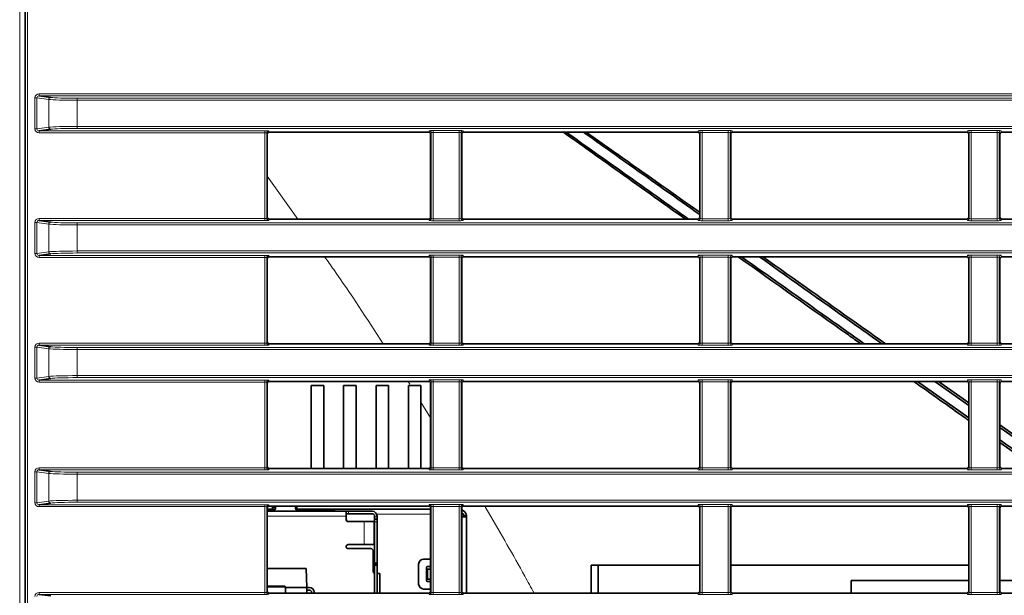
# Model space of a CAD drawing. Header units: millimetres. Extents: x 0 to 1118, y 0 to 864.
# Tile 304 of 339: x 945 to 970, y 505 to 519. Entities that reach past the tile are written whole.
import ezdxf

# ---------------------------------------------------------------- set-up
doc = ezdxf.new("R2010")
doc.units = ezdxf.units.MM

msp = doc.modelspace()

# ---------------------------------------------------------------- linework, layer by layer
at = {"color": 7, "linetype": 'Continuous', "lineweight": 18}
for p, q in [((945.4992, 450.5903), (945.4992, 520.9126)), ((945.6242, 520.9126), (945.6242, 450.5903)), ((945.6469, 450.613), (945.6469, 520.8898)), ((945.6969, 520.8898), (945.6969, 450.613)), ((945.9859, 517.4387), (945.9859, 517.4887)), ((945.9859, 517.4887), (1087.9096, 517.4887)), ((945.9298, 517.3899), (945.8822, 517.3899)), ((945.8822, 516.6129), (945.8822, 517.3899)), ((946.2294, 517.3497), (945.9298, 517.3899)), ((945.9298, 517.3899), (945.9298, 516.6129)), ((1087.9096, 517.4387), (945.9859, 517.4387)), ((946.2294, 516.6532), (946.2294, 517.3497)), ((946.9427, 517.3286), (946.9427, 517.3785)), ((946.9427, 517.3785), (1086.9529, 517.3785)), ((946.9427, 517.3286), (946.9427, 516.6743)), ((1086.9529, 517.3286), (946.9427, 517.3286)), ((945.9298, 516.6129), (945.8822, 516.6129)), ((945.9298, 516.6129), (946.2294, 516.6532)), ((945.9859, 516.5641), (951.6487, 516.5641)), ((945.9859, 516.5641), (945.9859, 516.5142)), ((951.6487, 516.5142), (945.9859, 516.5142)), ((946.9427, 516.6743), (1086.9529, 516.6743)), ((946.9427, 516.6243), (946.9427, 516.6743)), ((1086.9529, 516.6243), (946.9427, 516.6243)), ((951.6487, 516.5641), (951.6487, 516.5142)), ((951.6487, 514.3637), (951.6487, 516.5142)), ((951.6986, 516.5099), (951.6986, 514.368)), ((951.7109, 516.4793), (951.6986, 516.5099)), ((951.7486, 516.5598), (951.7608, 516.5293)), ((955.758, 516.5293), (955.7719, 516.5642)), ((955.8219, 516.5142), (955.8079, 516.4793)), ((955.8219, 514.3636), (955.8219, 516.5142)), ((955.8719, 516.5685), (956.5237, 516.5685)), ((955.8719, 516.5185), (955.8719, 516.5685)), ((956.5237, 516.5185), (955.8719, 516.5185)), ((955.8719, 516.5185), (955.8719, 514.3593)), ((956.5237, 516.5185), (956.5237, 516.5685)), ((956.5237, 514.3593), (956.5237, 516.5185)), ((956.5736, 516.5142), (956.5736, 514.3636)), ((956.5876, 516.4793), (956.5736, 516.5142)), ((956.6236, 516.5642), (956.6376, 516.5293)), ((962.508, 516.5293), (962.5219, 516.5642)), ((962.5719, 516.5142), (962.5579, 516.4793)), ((962.5719, 514.3636), (962.5719, 516.5142)), ((962.6219, 516.5685), (963.2737, 516.5685)), ((962.6219, 516.5185), (962.6219, 516.5685)), ((963.2737, 516.5185), (962.6219, 516.5185)), ((962.6219, 516.5185), (962.6219, 514.3593)), ((963.2737, 516.5185), (963.2737, 516.5685)), ((963.2737, 514.3593), (963.2737, 516.5185)), ((963.3236, 516.5142), (963.3236, 514.3636)), ((963.3376, 516.4793), (963.3236, 516.5142)), ((963.3736, 516.5642), (963.3876, 516.5293)), ((969.258, 516.5293), (969.2719, 516.5642)), ((969.3219, 516.5142), (969.3079, 516.4793)), ((969.3219, 514.3636), (969.3219, 516.5142)), ((969.3719, 516.5685), (970.0237, 516.5685)), ((969.3719, 516.5185), (969.3719, 516.5685)), ((970.0237, 516.5185), (969.3719, 516.5185)), ((969.3719, 516.5185), (969.3719, 514.3593)), ((970.0237, 516.5185), (970.0237, 516.5685)), ((970.0237, 514.3593), (970.0237, 516.5185)), ((970.0736, 516.5142), (970.0736, 514.3636)), ((970.0876, 516.4793), (970.0736, 516.5142)), ((970.1236, 516.5642), (970.1376, 516.5293)), ((952.4784, 514.3486), (951.7109, 515.4281)), ((945.9298, 514.2649), (945.8822, 514.2649)), ((945.8822, 513.4879), (945.8822, 514.2649)), ((946.2294, 514.2247), (945.9298, 514.2649)), ((945.9298, 514.2649), (945.9298, 513.4879)), ((945.9859, 514.3137), (945.9859, 514.3637)), ((945.9859, 514.3637), (951.6487, 514.3637)), ((951.6487, 514.3137), (945.9859, 514.3137)), ((951.6487, 514.3137), (951.6487, 514.3637)), ((951.6986, 514.368), (951.7109, 514.3986)), ((951.7608, 514.3486), (951.7486, 514.318)), ((955.7719, 514.3137), (955.758, 514.3486)), ((955.8079, 514.3986), (955.8219, 514.3636)), ((955.8719, 514.3094), (955.8719, 514.3593)), ((955.8719, 514.3593), (956.5237, 514.3593)), ((956.5237, 514.3094), (955.8719, 514.3094)), ((956.5237, 514.3094), (956.5237, 514.3593)), ((956.5736, 514.3636), (956.5876, 514.3986)), ((956.6376, 514.3486), (956.6236, 514.3137)), ((962.5219, 514.3137), (962.508, 514.3486)), ((962.5579, 514.3986), (962.5719, 514.3636)), ((962.6219, 514.3094), (962.6219, 514.3593)), ((962.6219, 514.3593), (963.2737, 514.3593)), ((963.2737, 514.3094), (962.6219, 514.3094)), ((963.2737, 514.3094), (963.2737, 514.3593)), ((963.3236, 514.3636), (963.3376, 514.3986)), ((963.3876, 514.3486), (963.3736, 514.3137)), ((969.2719, 514.3137), (969.258, 514.3486)), ((969.3079, 514.3986), (969.3219, 514.3636)), ((969.3719, 514.3094), (969.3719, 514.3593)), ((969.3719, 514.3593), (970.0237, 514.3593)), ((970.0237, 514.3094), (969.3719, 514.3094)), ((970.0237, 514.3094), (970.0237, 514.3593)), ((970.0736, 514.3636), (970.0876, 514.3986)), ((970.1376, 514.3486), (970.1236, 514.3137)), ((946.2294, 513.5282), (946.2294, 514.2247)), ((946.9427, 514.2036), (946.9427, 514.2535)), ((946.9427, 514.2535), (1086.9529, 514.2535)), ((1086.9529, 514.2036), (946.9427, 514.2036)), ((946.9427, 514.2036), (946.9427, 513.5493)), ((945.9298, 513.4879), (946.2294, 513.5282)), ((946.9427, 513.4993), (946.9427, 513.5493)), ((946.9427, 513.5493), (1086.9529, 513.5493)), ((945.9298, 513.4879), (945.8822, 513.4879)), ((945.9859, 513.4391), (951.6487, 513.4391)), ((945.9859, 513.4391), (945.9859, 513.3892)), ((951.6487, 513.3892), (945.9859, 513.3892)), ((1086.9529, 513.4993), (946.9427, 513.4993)), ((951.6487, 513.4391), (951.6487, 513.3892)), ((951.6487, 511.2387), (951.6487, 513.3892)), ((951.6986, 513.3849), (951.6986, 511.243)), ((951.7109, 513.3543), (951.6986, 513.3849)), ((951.7486, 513.4348), (951.7608, 513.4043)), ((955.758, 513.4043), (955.7719, 513.4392)), ((955.8219, 513.3892), (955.8079, 513.3543)), ((955.8219, 511.2386), (955.8219, 513.3892)), ((955.8719, 513.4435), (956.5237, 513.4435)), ((955.8719, 513.4435), (955.8719, 513.3935)), ((956.5237, 513.3935), (955.8719, 513.3935)), ((955.8719, 513.3935), (955.8719, 511.2343)), ((956.5237, 513.4435), (956.5237, 513.3935)), ((956.5237, 511.2343), (956.5237, 513.3935)), ((956.5736, 513.3892), (956.5736, 511.2386)), ((956.5876, 513.3543), (956.5736, 513.3892)), ((956.6236, 513.4392), (956.6376, 513.4043)), ((962.508, 513.4043), (962.5219, 513.4392)), ((962.5719, 513.3892), (962.5579, 513.3543)), ((962.5719, 511.2386), (962.5719, 513.3892)), ((962.6219, 513.4435), (963.2737, 513.4435)), ((962.6219, 513.4435), (962.6219, 513.3935)), ((963.2737, 513.3935), (962.6219, 513.3935)), ((962.6219, 513.3935), (962.6219, 511.2343)), ((963.2737, 513.4435), (963.2737, 513.3935)), ((963.2737, 511.2343), (963.2737, 513.3935)), ((963.3236, 513.3892), (963.3236, 511.2386)), ((963.3376, 513.3543), (963.3236, 513.3892)), ((963.3736, 513.4392), (963.3876, 513.4043)), ((969.258, 513.4043), (969.2719, 513.4392)), ((969.3219, 513.3892), (969.3079, 513.3543)), ((969.3219, 511.2386), (969.3219, 513.3892)), ((969.3719, 513.4435), (970.0237, 513.4435)), ((969.3719, 513.4435), (969.3719, 513.3935)), ((970.0237, 513.3935), (969.3719, 513.3935)), ((969.3719, 513.3935), (969.3719, 511.2343)), ((970.0237, 513.4435), (970.0237, 513.3935)), ((970.0237, 511.2343), (970.0237, 513.3935)), ((970.0736, 513.3892), (970.0736, 511.2386)), ((970.0876, 513.3543), (970.0736, 513.3892)), ((970.1236, 513.4392), (970.1376, 513.4043)), ((945.9298, 511.1399), (945.8822, 511.1399)), ((945.8822, 510.3629), (945.8822, 511.1399)), ((946.2294, 511.0997), (945.9298, 511.1399)), ((945.9298, 511.1399), (945.9298, 510.3629)), ((945.9859, 511.1887), (945.9859, 511.2387)), ((945.9859, 511.2387), (951.6487, 511.2387)), ((951.6487, 511.1887), (945.9859, 511.1887)), ((946.2294, 510.4032), (946.2294, 511.0997)), ((946.9427, 511.0786), (946.9427, 511.1285)), ((946.9427, 511.1285), (1086.9529, 511.1285)), ((946.9427, 511.0786), (946.9427, 510.4243)), ((1086.9529, 511.0786), (946.9427, 511.0786)), ((951.6487, 511.1887), (951.6487, 511.2387)), ((951.6986, 511.243), (951.7109, 511.2736)), ((951.7608, 511.2236), (951.7486, 511.193)), ((955.7719, 511.1887), (955.758, 511.2236)), ((955.8079, 511.2736), (955.8219, 511.2386)), ((955.8719, 511.2343), (955.8719, 511.1844)), ((955.8719, 511.2343), (956.5237, 511.2343)), ((956.5237, 511.1844), (955.8719, 511.1844)), ((956.5237, 511.2343), (956.5237, 511.1844)), ((956.5736, 511.2386), (956.5876, 511.2736)), ((956.6376, 511.2236), (956.6236, 511.1887)), ((962.5219, 511.1887), (962.508, 511.2236)), ((962.5579, 511.2736), (962.5719, 511.2386)), ((962.6219, 511.2343), (963.2737, 511.2343)), ((962.6219, 511.2343), (962.6219, 511.1844)), ((963.2737, 511.1844), (962.6219, 511.1844)), ((963.2737, 511.2343), (963.2737, 511.1844)), ((963.3236, 511.2386), (963.3376, 511.2736)), ((963.3876, 511.2236), (963.3736, 511.1887)), ((969.2719, 511.1887), (969.258, 511.2236)), ((969.3079, 511.2736), (969.3219, 511.2386)), ((969.3719, 511.2343), (969.3719, 511.1844)), ((969.3719, 511.2343), (970.0237, 511.2343)), ((970.0237, 511.1844), (969.3719, 511.1844)), ((970.0237, 511.2343), (970.0237, 511.1844)), ((970.0736, 511.2386), (970.0876, 511.2736)), ((970.1376, 511.2236), (970.1236, 511.1887)), ((945.9298, 510.3629), (945.8822, 510.3629)), ((945.9298, 510.3629), (946.2294, 510.4032)), ((945.9859, 510.3141), (951.6487, 510.3141)), ((945.9859, 510.3141), (945.9859, 510.2642)), ((946.9427, 510.3743), (946.9427, 510.4243)), ((946.9427, 510.4243), (1086.9529, 510.4243)), ((1086.9529, 510.3743), (946.9427, 510.3743)), ((951.6487, 510.3141), (951.6487, 510.2642)), ((951.7486, 510.3098), (951.7608, 510.2793)), ((955.758, 510.2793), (955.7719, 510.3142)), ((955.8719, 510.3185), (956.5237, 510.3185)), ((955.8719, 510.2685), (955.8719, 510.3185)), ((956.5237, 510.2685), (956.5237, 510.3185)), ((956.6236, 510.3142), (956.6376, 510.2793)), ((962.508, 510.2793), (962.5219, 510.3142)), ((962.6219, 510.3185), (963.2737, 510.3185)), ((962.6219, 510.2685), (962.6219, 510.3185)), ((963.2737, 510.2685), (963.2737, 510.3185)), ((963.3736, 510.3142), (963.3876, 510.2793)), ((969.258, 510.2793), (969.2719, 510.3142)), ((969.3719, 510.3185), (970.0237, 510.3185)), ((969.3719, 510.2685), (969.3719, 510.3185)), ((970.0237, 510.2685), (970.0237, 510.3185)), ((970.1236, 510.3142), (970.1376, 510.2793)), ((951.6487, 510.2642), (945.9859, 510.2642)), ((951.6487, 508.1137), (951.6487, 510.2642)), ((951.6986, 510.2599), (951.6986, 508.118)), ((951.7109, 510.2293), (951.6986, 510.2599)), ((955.2844, 510.2092), (955.2408, 510.2793)), ((955.8219, 510.2642), (955.8079, 510.2293)), ((955.8219, 508.1136), (955.8219, 510.2642)), ((956.5237, 510.2685), (955.8719, 510.2685)), ((955.8719, 510.2685), (955.8719, 508.1093)), ((956.5237, 508.1093), (956.5237, 510.2685)), ((956.5736, 510.2642), (956.5736, 508.1136)), ((956.5876, 510.2293), (956.5736, 510.2642)), ((962.5719, 510.2642), (962.5579, 510.2293)), ((962.5719, 508.1136), (962.5719, 510.2642)), ((963.2737, 510.2685), (962.6219, 510.2685)), ((962.6219, 510.2685), (962.6219, 508.1093)), ((963.2737, 508.1093), (963.2737, 510.2685)), ((963.3236, 510.2642), (963.3236, 508.1136)), ((963.3376, 510.2293), (963.3236, 510.2642)), ((969.3219, 510.2642), (969.3079, 510.2293)), ((969.3219, 508.1136), (969.3219, 510.2642)), ((970.0237, 510.2685), (969.3719, 510.2685)), ((969.3719, 510.2685), (969.3719, 508.1093)), ((970.0237, 508.1093), (970.0237, 510.2685)), ((970.0736, 510.2642), (970.0736, 508.1136)), ((970.0876, 510.2293), (970.0736, 510.2642)), ((955.8079, 509.3671), (955.5628, 509.7614)), ((945.9859, 508.0637), (945.9859, 508.1137)), ((945.9859, 508.1137), (951.6487, 508.1137)), ((951.6487, 508.0637), (951.6487, 508.1137)), ((951.6986, 508.118), (951.7109, 508.1486)), ((951.7608, 508.0986), (951.7486, 508.068)), ((955.7719, 508.0637), (955.758, 508.0986)), ((955.8079, 508.1486), (955.8219, 508.1136)), ((955.8719, 508.0594), (955.8719, 508.1093)), ((955.8719, 508.1093), (956.5237, 508.1093)), ((956.5237, 508.0594), (956.5237, 508.1093)), ((956.5736, 508.1136), (956.5876, 508.1486)), ((956.6376, 508.0986), (956.6236, 508.0637)), ((962.5219, 508.0637), (962.508, 508.0986)), ((962.5579, 508.1486), (962.5719, 508.1136)), ((962.6219, 508.0594), (962.6219, 508.1093)), ((962.6219, 508.1093), (963.2737, 508.1093)), ((963.2737, 508.0594), (963.2737, 508.1093)), ((963.3236, 508.1136), (963.3376, 508.1486)), ((963.3876, 508.0986), (963.3736, 508.0637)), ((969.2719, 508.0637), (969.258, 508.0986)), ((969.3079, 508.1486), (969.3219, 508.1136)), ((969.3719, 508.0594), (969.3719, 508.1093)), ((969.3719, 508.1093), (970.0237, 508.1093)), ((970.0237, 508.0594), (970.0237, 508.1093)), ((970.0736, 508.1136), (970.0876, 508.1486)), ((970.1376, 508.0986), (970.1236, 508.0637)), ((945.9298, 508.0149), (945.8822, 508.0149)), ((945.8822, 507.2379), (945.8822, 508.0149)), ((946.2294, 507.9747), (945.9298, 508.0149)), ((945.9298, 508.0149), (945.9298, 507.2379)), ((951.6487, 508.0637), (945.9859, 508.0637)), ((946.2294, 507.2782), (946.2294, 507.9747)), ((946.9427, 507.9536), (946.9427, 508.0035)), ((946.9427, 508.0035), (1086.9529, 508.0035)), ((1086.9529, 507.9536), (946.9427, 507.9536)), ((946.9427, 507.9536), (946.9427, 507.2993)), ((956.5237, 508.0594), (955.8719, 508.0594)), ((963.2737, 508.0594), (962.6219, 508.0594)), ((970.0237, 508.0594), (969.3719, 508.0594)), ((945.9298, 507.2379), (945.8822, 507.2379)), ((945.9298, 507.2379), (946.2294, 507.2782)), ((945.9859, 507.1891), (951.6487, 507.1891)), ((945.9859, 507.1891), (945.9859, 507.1392)), ((951.6487, 507.1392), (945.9859, 507.1392)), ((946.9427, 507.2493), (946.9427, 507.2993)), ((946.9427, 507.2993), (1086.9529, 507.2993)), ((1086.9529, 507.2493), (946.9427, 507.2493)), ((951.6487, 507.1891), (951.6487, 507.1392)), ((951.6487, 504.9887), (951.6487, 507.1392)), ((951.6986, 507.1349), (951.6986, 504.993)), ((951.7109, 507.1043), (951.6986, 507.1349)), ((951.7486, 507.1848), (951.7608, 507.1543)), ((955.758, 507.1543), (955.7719, 507.1892)), ((955.8219, 507.1392), (955.8079, 507.1043)), ((955.8219, 504.9886), (955.8219, 507.1392)), ((955.8719, 507.1935), (956.5237, 507.1935)), ((955.8719, 507.1435), (955.8719, 507.1935)), ((956.5237, 507.1435), (955.8719, 507.1435)), ((955.8719, 507.1435), (955.8719, 504.9843)), ((956.5237, 507.1435), (956.5237, 507.1935)), ((956.5237, 504.9843), (956.5237, 507.1435)), ((956.5736, 507.1392), (956.5736, 504.9886)), ((956.5876, 507.1043), (956.5736, 507.1392)), ((956.6236, 507.1892), (956.6376, 507.1543)), ((962.508, 507.1543), (962.5219, 507.1892)), ((962.5719, 507.1392), (962.5579, 507.1043)), ((962.5719, 504.9886), (962.5719, 507.1392)), ((962.6219, 507.1935), (963.2737, 507.1935)), ((962.6219, 507.1435), (962.6219, 507.1935)), ((963.2737, 507.1435), (962.6219, 507.1435)), ((962.6219, 507.1435), (962.6219, 504.9843)), ((963.2737, 507.1435), (963.2737, 507.1935)), ((963.2737, 504.9843), (963.2737, 507.1435)), ((963.3236, 507.1392), (963.3236, 504.9886)), ((963.3376, 507.1043), (963.3236, 507.1392)), ((963.3736, 507.1892), (963.3876, 507.1543)), ((969.258, 507.1543), (969.2719, 507.1892)), ((969.3219, 507.1392), (969.3079, 507.1043)), ((969.3219, 504.9886), (969.3219, 507.1392)), ((969.3719, 507.1935), (970.0237, 507.1935)), ((969.3719, 507.1435), (969.3719, 507.1935)), ((970.0237, 507.1435), (969.3719, 507.1435)), ((969.3719, 507.1435), (969.3719, 504.9843)), ((970.0237, 507.1435), (970.0237, 507.1935)), ((970.0237, 504.9843), (970.0237, 507.1435)), ((970.0736, 507.1392), (970.0736, 504.9886)), ((970.0876, 507.1043), (970.0736, 507.1392)), ((970.1236, 507.1892), (970.1376, 507.1543)), ((951.7109, 506.8989), (953.689, 506.8989)), ((953.689, 506.9489), (954.3765, 506.9489)), ((953.7515, 507.0239), (953.7515, 506.9614)), ((954.464, 506.8864), (954.4015, 506.8864)), ((954.4536, 506.9489), (955.8079, 506.9489)), ((956.7049, 506.9189), (956.641, 506.9189)), ((954.139, 506.1864), (954.139, 506.7639)), ((954.4015, 506.7614), (954.464, 506.7614)), ((954.4015, 505.7339), (954.464, 505.7339)), ((954.464, 505.6639), (954.4015, 505.6639)), ((945.9859, 504.9387), (945.9859, 504.9887)), ((945.9859, 504.9887), (951.6487, 504.9887)), ((951.6487, 504.9387), (945.9859, 504.9387)), ((951.6487, 504.9387), (951.6487, 504.9887)), ((951.6986, 504.993), (951.7109, 505.0236)), ((951.7608, 504.9736), (951.7486, 504.943)), ((955.7719, 504.9387), (955.758, 504.9736)), ((955.8079, 505.0236), (955.8219, 504.9886)), ((955.8719, 504.9344), (955.8719, 504.9843)), ((955.8719, 504.9843), (956.5237, 504.9843)), ((956.5237, 504.9344), (955.8719, 504.9344)), ((956.5237, 504.9344), (956.5237, 504.9843)), ((956.5736, 504.9886), (956.5876, 505.0236)), ((956.6376, 504.9736), (956.6236, 504.9387)), ((962.5219, 504.9387), (962.508, 504.9736)), ((962.5579, 505.0236), (962.5719, 504.9886)), ((962.6219, 504.9344), (962.6219, 504.9843)), ((962.6219, 504.9843), (963.2737, 504.9843)), ((963.2737, 504.9344), (962.6219, 504.9344)), ((963.2737, 504.9344), (963.2737, 504.9843)), ((963.3236, 504.9886), (963.3376, 505.0236)), ((963.3876, 504.9736), (963.3736, 504.9387)), ((969.2719, 504.9387), (969.258, 504.9736)), ((969.3079, 505.0236), (969.3219, 504.9886)), ((969.3719, 504.9344), (969.3719, 504.9843)), ((969.3719, 504.9843), (970.0237, 504.9843)), ((970.0237, 504.9344), (969.3719, 504.9344)), ((970.0237, 504.9344), (970.0237, 504.9843)), ((970.0736, 504.9886), (970.0876, 505.0236)), ((970.1376, 504.9736), (970.1236, 504.9387))]:
    msp.add_line(p, q, dxfattribs=at)
at = {"color": 7, "linetype": 'Continuous', "lineweight": 35}
for p, q in [((945.9859, 517.4387), (946.277, 517.3996)), ((946.277, 516.6032), (945.9859, 516.5641)), ((955.758, 516.5293), (951.7608, 516.5293)), ((962.508, 516.5293), (956.6376, 516.5293)), ((969.258, 516.5293), (963.3876, 516.5293)), ((976.008, 516.5293), (970.1376, 516.5293)), ((951.7109, 516.4793), (951.7109, 514.3986)), ((955.8079, 514.3986), (955.8079, 516.4793)), ((956.5876, 516.4793), (956.5876, 514.3986)), ((962.5579, 514.3986), (962.5579, 516.4793)), ((963.3376, 516.4793), (963.3376, 514.3986)), ((969.3079, 514.3986), (969.3079, 516.4793)), ((970.0876, 516.4793), (970.0876, 514.3986)), ((945.9859, 514.3137), (946.277, 514.2746)), ((955.758, 514.3486), (951.7608, 514.3486)), ((962.508, 514.3486), (956.6376, 514.3486)), ((969.258, 514.3486), (963.3876, 514.3486)), ((976.008, 514.3486), (970.1376, 514.3486)), ((946.277, 513.4782), (945.9859, 513.4391)), ((951.7109, 513.3543), (951.7109, 511.2736)), ((955.758, 513.4043), (951.7608, 513.4043)), ((955.8079, 511.2736), (955.8079, 513.3543)), ((956.5876, 513.3543), (956.5876, 511.2736)), ((962.508, 513.4043), (956.6376, 513.4043)), ((962.5579, 511.2736), (962.5579, 513.3543)), ((963.3376, 513.3543), (963.3376, 511.2736)), ((969.258, 513.4043), (963.3876, 513.4043)), ((969.3079, 511.2736), (969.3079, 513.3543)), ((970.0876, 513.3543), (970.0876, 511.2736)), ((976.008, 513.4043), (970.1376, 513.4043)), ((945.9859, 511.1887), (946.277, 511.1496)), ((955.758, 511.2236), (951.7608, 511.2236)), ((962.508, 511.2236), (956.6376, 511.2236)), ((969.258, 511.2236), (963.3876, 511.2236)), ((976.008, 511.2236), (970.1376, 511.2236)), ((946.277, 510.3532), (945.9859, 510.3141)), ((951.7109, 510.2293), (951.7109, 508.1486)), ((955.758, 510.2793), (951.7608, 510.2793)), ((953.1253, 510.1739), (952.8128, 510.1739)), ((952.8128, 508.0986), (952.8128, 510.1739)), ((953.1253, 508.0986), (953.1253, 510.1739)), ((953.9378, 510.1739), (953.6253, 510.1739)), ((953.6253, 508.0986), (953.6253, 510.1739)), ((953.9378, 508.0986), (953.9378, 510.1739)), ((954.7503, 510.1739), (954.4378, 510.1739)), ((954.4378, 508.0986), (954.4378, 510.1739)), ((954.7503, 508.0986), (954.7503, 510.1739)), ((955.5628, 510.1739), (955.2503, 510.1739)), ((955.2503, 508.0986), (955.2503, 510.1739)), ((955.5628, 508.0986), (955.5628, 510.1739)), ((955.8079, 508.1486), (955.8079, 510.2293)), ((956.5876, 510.2293), (956.5876, 508.1486)), ((962.508, 510.2793), (956.6376, 510.2793)), ((962.5579, 508.1486), (962.5579, 510.2293)), ((963.3376, 510.2293), (963.3376, 508.1486)), ((969.258, 510.2793), (963.3876, 510.2793)), ((969.3079, 509.3669), (968.02, 510.2793)), ((968.4591, 510.2793), (969.3079, 509.6772)), ((968.5511, 510.2793), (969.3079, 509.7431)), ((969.3079, 508.1486), (969.3079, 510.2293)), ((970.0876, 510.2293), (970.0876, 508.1486)), ((976.008, 510.2793), (970.1376, 510.2793)), ((970.0876, 509.1904), (971.6276, 508.0986)), ((970.0876, 509.1241), (971.5337, 508.0986)), ((970.0876, 508.7486), (971.0047, 508.0986)), ((955.758, 508.0986), (951.7608, 508.0986)), ((962.508, 508.0986), (956.6376, 508.0986)), ((969.258, 508.0986), (963.3876, 508.0986)), ((976.008, 508.0986), (970.1376, 508.0986)), ((945.9859, 508.0637), (946.277, 508.0246)), ((946.277, 507.2282), (945.9859, 507.1891)), ((951.7109, 507.1043), (951.7109, 505.0236)), ((955.758, 507.1543), (951.7608, 507.1543)), ((951.8415, 507.0739), (951.8415, 507.1543)), ((951.9203, 507.1239), (951.8415, 507.1239)), ((951.9203, 507.1543), (951.9203, 507.1014)), ((952.4203, 507.1014), (952.4203, 507.1543)), ((952.4515, 507.1239), (952.4203, 507.1239)), ((952.4515, 507.0739), (952.4515, 507.1543)), ((955.8079, 505.0236), (955.8079, 507.1043)), ((956.5876, 507.1043), (956.5876, 505.0236)), ((962.508, 507.1543), (956.6376, 507.1543)), ((962.5579, 505.0236), (962.5579, 507.1043)), ((963.3376, 507.1043), (963.3376, 505.0236)), ((969.258, 507.1543), (963.3876, 507.1543)), ((969.3079, 505.0236), (969.3079, 507.1043)), ((970.0876, 507.1043), (970.0876, 505.0236)), ((976.008, 507.1543), (970.1376, 507.1543)), ((951.7109, 507.0739), (951.8415, 507.0739)), ((951.7109, 507.0239), (953.689, 507.0239)), ((951.8578, 507.0389), (951.7328, 507.0389)), ((951.8415, 507.0739), (951.9139, 507.0739)), ((952.4267, 507.0739), (952.4515, 507.0739)), ((952.4515, 507.0739), (955.8079, 507.0739)), ((953.3828, 507.0389), (952.4828, 507.0389)), ((953.689, 506.8989), (953.689, 507.0239)), ((953.689, 507.0239), (953.7515, 507.0239)), ((953.7515, 506.9614), (953.689, 506.9614)), ((953.689, 506.8139), (953.689, 506.8989)), ((953.7515, 507.0239), (954.339, 507.0239)), ((954.339, 506.9614), (953.7515, 506.9614)), ((954.4015, 506.8989), (954.4015, 506.8864)), ((954.4015, 506.8239), (954.4015, 506.8864)), ((954.464, 506.8989), (954.464, 506.8864)), ((954.464, 506.8864), (954.464, 506.8239)), ((956.7078, 506.8864), (956.5876, 506.8864)), ((956.7078, 504.9736), (956.7078, 506.8864)), ((954.139, 506.7639), (953.739, 506.7639)), ((954.389, 506.7639), (954.139, 506.7639)), ((954.389, 506.7639), (954.389, 506.7649)), ((954.389, 506.1864), (954.389, 506.7639)), ((954.4015, 506.8239), (954.464, 506.8239)), ((954.4015, 506.8239), (954.4015, 506.7614)), ((954.4015, 506.7614), (954.4015, 505.7339)), ((954.464, 506.7614), (954.464, 506.8239)), ((954.464, 506.7614), (954.464, 505.7339)), ((953.739, 506.1864), (954.139, 506.1864)), ((954.139, 506.1864), (954.389, 506.1864)), ((954.389, 506.1856), (954.389, 506.1864)), ((954.3073, 506.0864), (953.739, 506.0864)), ((954.3698, 506.0239), (954.3698, 505.5114)), ((954.4015, 505.7339), (954.4015, 505.6989)), ((954.4015, 505.6989), (954.4015, 505.6639)), ((954.464, 505.6989), (954.4015, 505.6989)), ((954.4015, 505.6639), (954.4015, 504.9736)), ((954.464, 505.7339), (954.464, 505.6989)), ((954.464, 505.6639), (954.464, 505.6989)), ((954.464, 504.9736), (954.464, 505.6639)), ((955.5078, 505.1989), (955.5078, 505.6989)), ((955.6328, 505.8239), (955.8079, 505.8239)), ((955.8079, 505.6364), (955.7328, 505.6364)), ((959.8378, 505.6714), (959.8378, 504.9736)), ((959.8378, 505.6714), (960.0123, 505.6714)), ((960.0123, 505.6714), (960.0123, 504.9736)), ((960.0123, 505.6714), (962.5579, 505.6714)), ((963.3376, 505.6714), (969.3079, 505.6714)), ((951.7109, 505.5864), (952.6854, 505.5864)), ((952.702, 505.1114), (952.6854, 505.5864)), ((954.464, 505.4614), (954.5315, 505.4614)), ((954.5315, 504.9736), (954.5315, 505.4614)), ((955.7078, 505.2864), (955.7078, 505.6114)), ((955.7103, 505.3239), (955.7103, 505.5739)), ((955.7103, 505.5739), (955.7319, 505.5739)), ((955.7319, 505.3239), (955.7319, 505.5739)), ((955.7319, 505.5739), (955.8079, 505.5739)), ((952.1487, 505.1489), (951.7109, 505.1489)), ((952.1695, 505.1281), (951.7109, 505.1281)), ((952.1695, 505.1281), (952.1487, 505.1489)), ((952.1695, 504.9736), (952.1695, 505.1281)), ((955.7103, 505.3239), (955.7319, 505.3239)), ((955.7319, 505.3239), (955.8079, 505.3239)), ((955.8079, 505.2614), (955.7328, 505.2614)), ((966.3603, 505.2839), (966.3603, 504.9736)), ((966.3603, 505.2839), (969.3079, 505.2839)), ((970.0876, 505.2839), (972.3603, 505.2839)), ((945.9859, 504.9387), (946.277, 504.8996)), ((955.758, 504.9736), (951.7608, 504.9736)), ((952.1695, 505.1114), (952.702, 505.1114)), ((952.7658, 505.1114), (952.702, 505.1114)), ((952.702, 504.9736), (952.702, 505.1114)), ((952.7658, 505.0489), (952.702, 505.0489)), ((952.8224, 504.9736), (952.8224, 504.9924)), ((952.8849, 504.9736), (952.8849, 504.9924)), ((955.6328, 505.0739), (955.8079, 505.0739)), ((962.508, 504.9736), (956.6376, 504.9736)), ((969.258, 504.9736), (963.3876, 504.9736)), ((976.008, 504.9736), (970.1376, 504.9736))]:
    msp.add_line(p, q, dxfattribs=at)
at = {"color": 7, "linetype": 'Continuous', "lineweight": 35, "flags": 128}
msp.add_lwpolyline([(951.7328, 507.0389), (951.7206, 507.0401), (951.7109, 507.0429)], dxfattribs=at)
at = {"color": 7, "linetype": 'Continuous', "lineweight": 18}
for centre, radius, start, end in [((946.279, 517.3501), 0.0496, 92.34387, 180.47564), ((946.279, 516.6528), 0.0496, 179.52436, 267.65613), ((951.7487, 516.5098), 0.05, 90.02816, 179.92601), ((955.7719, 516.5142), 0.05, 0.07399, 89.97184), ((956.6237, 516.5142), 0.05, 90.02816, 179.92601), ((962.5219, 516.5142), 0.05, 0.07399, 89.97184), ((963.3737, 516.5142), 0.05, 90.02816, 179.92601), ((969.2719, 516.5142), 0.05, 0.07399, 89.97184), ((970.1237, 516.5142), 0.05, 90.02816, 179.92601), ((946.279, 514.2251), 0.0496, 92.34387, 180.47564), ((951.7487, 514.368), 0.05, 180.07399, 269.97184), ((955.7719, 514.3637), 0.05, 270.02816, 359.92601), ((956.6237, 514.3637), 0.05, 180.07399, 269.97184), ((962.5219, 514.3637), 0.05, 270.02816, 359.92601), ((963.3737, 514.3637), 0.05, 180.07399, 269.97184), ((969.2719, 514.3637), 0.05, 270.02816, 359.92601), ((970.1237, 514.3637), 0.05, 180.07399, 269.97184), ((946.279, 513.5278), 0.0496, 179.52436, 267.65613), ((951.7487, 513.3848), 0.05, 90.02816, 179.92601), ((955.7719, 513.3892), 0.05, 0.07399, 89.97184), ((956.6237, 513.3892), 0.05, 90.02816, 179.92601), ((962.5219, 513.3892), 0.05, 0.07399, 89.97184), ((963.3737, 513.3892), 0.05, 90.02816, 179.92601), ((969.2719, 513.3892), 0.05, 0.07399, 89.97184), ((970.1237, 513.3892), 0.05, 90.02816, 179.92601), ((946.279, 511.1001), 0.0496, 92.34387, 180.47564), ((951.7487, 511.243), 0.05, 180.07399, 269.97184), ((955.7719, 511.2387), 0.05, 270.02816, 359.92601), ((956.6237, 511.2387), 0.05, 180.07399, 269.97184), ((962.5219, 511.2387), 0.05, 270.02816, 359.92601), ((963.3737, 511.2387), 0.05, 180.07399, 269.97184), ((969.2719, 511.2387), 0.05, 270.02816, 359.92601), ((970.1237, 511.2387), 0.05, 180.07399, 269.97184), ((946.279, 510.4028), 0.0496, 179.52436, 267.65613), ((951.7487, 510.2598), 0.05, 90.02816, 179.92601), ((955.7719, 510.2642), 0.05, 0.07399, 89.97184), ((956.6237, 510.2642), 0.05, 90.02816, 179.92601), ((962.5219, 510.2642), 0.05, 0.07399, 89.97184), ((963.3737, 510.2642), 0.05, 90.02816, 179.92601), ((969.2719, 510.2642), 0.05, 0.07399, 89.97184), ((970.1237, 510.2642), 0.05, 90.02816, 179.92601), ((951.7487, 508.118), 0.05, 180.07399, 269.97184), ((955.7719, 508.1137), 0.05, 270.02816, 359.92601), ((956.6237, 508.1137), 0.05, 180.07399, 269.97184), ((962.5219, 508.1137), 0.05, 270.02816, 359.92601), ((963.3737, 508.1137), 0.05, 180.07399, 269.97184), ((969.2719, 508.1137), 0.05, 270.02816, 359.92601), ((970.1237, 508.1137), 0.05, 180.07399, 269.97184), ((946.279, 507.9751), 0.0496, 92.34387, 180.47564), ((946.279, 507.2778), 0.0496, 179.52436, 267.65613), ((951.7487, 507.1348), 0.05, 90.02816, 179.92601), ((955.7719, 507.1392), 0.05, 0.07399, 89.97184), ((956.6237, 507.1392), 0.05, 90.02816, 179.92601), ((962.5219, 507.1392), 0.05, 0.07399, 89.97184), ((963.3737, 507.1392), 0.05, 90.02816, 179.92601), ((969.2719, 507.1392), 0.05, 0.07399, 89.97184), ((970.1237, 507.1392), 0.05, 90.02816, 179.92601), ((951.7487, 504.993), 0.05, 180.07399, 269.97184), ((955.7719, 504.9887), 0.05, 270.02816, 359.92601), ((956.6237, 504.9887), 0.05, 180.07399, 269.97184), ((962.5219, 504.9887), 0.05, 270.02816, 359.92601), ((963.3737, 504.9887), 0.05, 180.07399, 269.97184), ((969.2719, 504.9887), 0.05, 270.02816, 359.92601), ((970.1237, 504.9887), 0.05, 180.07399, 269.97184)]:
    msp.add_arc(centre, radius, start, end, dxfattribs=at)
at = {"color": 7, "linetype": 'Continuous', "lineweight": 35}
for centre, radius, start, end in [((951.8578, 507.1014), 0.0625, 270, 0), ((952.4828, 507.1014), 0.0625, 180, 270), ((953.3828, 506.9764), 0.0625, 49.4642, 90), ((954.339, 506.8989), 0.125, 0, 90), ((954.339, 506.8989), 0.0625, 0, 90), ((956.5203, 506.8864), 0.1875, 9.98168, 68.95325), ((956.5203, 506.8864), 0.125, 15.07006, 57.40519), ((953.7515, 506.8264), 0.0625, 180, 270), ((953.739, 506.8139), 0.05, 180, 270), ((953.739, 506.1364), 0.05, 90, 270), ((954.3073, 506.0239), 0.0625, 0, 90), ((955.6328, 505.6989), 0.125, 90, 180), ((955.7328, 505.6114), 0.025, 90, 180), ((954.4198, 505.5114), 0.05, 180, 248.59242), ((955.6328, 505.1989), 0.125, 180, 270), ((955.7328, 505.2864), 0.025, 180, 270), ((952.7658, 504.9924), 0.119, 360, 90), ((952.7658, 504.9924), 0.0565, 0, 90)]:
    msp.add_arc(centre, radius, start, end, dxfattribs=at)
at = {"color": 7, "linetype": 'Continuous', "lineweight": 18}
for centre, major_axis, ratio, start_param, end_param in [((945.9873, 517.3886), (-0.1043, 0.014), 0.9502376, 4.8528691, 6.4101858), ((945.9873, 517.3886), (0.0572, -0.0077), 0.8661766, 1.7112764, 3.2685932), ((946.9427, 517.3591), (0.75, 0), 0.0407502, 3.4557519, 4.712389), ((946.9427, 517.4091), (0.7, 0), 0.0436609, 3.4557519, 4.712389), ((945.9873, 516.6143), (-0.1043, -0.014), 0.9502376, 6.1561848, 7.7135016), ((945.9873, 516.6143), (0.0572, 0.0077), 0.8661766, 3.0145921, 4.5719089), ((946.9427, 516.6437), (0.75, 0), 0.0407502, 1.5707963, 2.8274334), ((946.9427, 516.5938), (0.7, 0), 0.0436609, 1.5707963, 2.8274334), ((951.6487, 516.5597), (0.1, 0), 0.0436609, 0.0174533, 1.5707963), ((951.6487, 516.5098), (0.05, 0), 0.0873219, 0.0174533, 1.5707963), ((955.8719, 516.5641), (0.1, 0), 0.0436609, 1.5707963, 3.1241394), ((955.8719, 516.5142), (0.05, 0), 0.0873219, 1.5707963, 3.1241394), ((956.5237, 516.5641), (0.1, 0), 0.0436609, 0.0174533, 1.5707963), ((956.5237, 516.5142), (0.05, 0), 0.0873219, 0.0174533, 1.5707963), ((962.6219, 516.5641), (0.1, 0), 0.0436609, 1.5707963, 3.1241394), ((962.6219, 516.5142), (0.05, 0), 0.0873219, 1.5707963, 3.1241394), ((963.2737, 516.5641), (0.1, 0), 0.0436609, 0.0174533, 1.5707963), ((963.2737, 516.5142), (0.05, 0), 0.0873219, 0.0174533, 1.5707963), ((969.3719, 516.5641), (0.1, 0), 0.0436609, 1.5707963, 3.1241394), ((969.3719, 516.5142), (0.05, 0), 0.0873219, 1.5707963, 3.1241394), ((970.0237, 516.5641), (0.1, 0), 0.0436609, 0.0174533, 1.5707963), ((970.0237, 516.5142), (0.05, 0), 0.0873219, 0.0174533, 1.5707963), ((945.9873, 514.2636), (-0.1043, 0.014), 0.9502376, 4.8528691, 6.4101858), ((945.9873, 514.2636), (0.0572, -0.0077), 0.8661766, 1.7112764, 3.2685932), ((946.9427, 514.2841), (0.7, 0), 0.0436609, 3.4557519, 4.712389), ((951.6487, 514.3681), (0.05, 0), 0.0873219, 4.712389, 6.265732), ((951.6487, 514.3181), (0.1, 0), 0.0436609, 4.712389, 6.265732), ((955.8719, 514.3137), (0.1, 0), 0.0436609, 3.1590459, 4.712389), ((955.8719, 514.3637), (0.05, 0), 0.0873219, 3.1590459, 4.712389), ((956.5237, 514.3637), (0.05, 0), 0.0873219, 4.712389, 6.265732), ((956.5237, 514.3137), (0.1, 0), 0.0436609, 4.712389, 6.265732), ((962.6219, 514.3137), (0.1, 0), 0.0436609, 3.1590459, 4.712389), ((962.6219, 514.3637), (0.05, 0), 0.0873219, 3.1590459, 4.712389), ((963.2737, 514.3637), (0.05, 0), 0.0873219, 4.712389, 6.265732), ((963.2737, 514.3137), (0.1, 0), 0.0436609, 4.712389, 6.265732), ((969.3719, 514.3137), (0.1, 0), 0.0436609, 3.1590459, 4.712389), ((969.3719, 514.3637), (0.05, 0), 0.0873219, 3.1590459, 4.712389), ((970.0237, 514.3637), (0.05, 0), 0.0873219, 4.712389, 6.265732), ((970.0237, 514.3137), (0.1, 0), 0.0436609, 4.712389, 6.265732), ((946.9427, 514.2341), (0.75, 0), 0.0407502, 3.4557519, 4.712389), ((946.9427, 513.5187), (0.75, 0), 0.0407502, 1.5707963, 2.8274334), ((945.9873, 513.4893), (-0.1043, -0.014), 0.9502376, 6.1561848, 7.7135016), ((945.9873, 513.4893), (0.0572, 0.0077), 0.8661766, 3.0145921, 4.5719089), ((946.9427, 513.4688), (0.7, 0), 0.0436609, 1.5707963, 2.8274334), ((951.6487, 513.4347), (0.1, 0), 0.0436609, 0.0174533, 1.5707963), ((951.6487, 513.3848), (0.05, 0), 0.0873219, 0.0174533, 1.5707963), ((955.8719, 513.4391), (0.1, 0), 0.0436609, 1.5707963, 3.1241394), ((955.8719, 513.3892), (0.05, 0), 0.0873219, 1.5707963, 3.1241394), ((956.5237, 513.4391), (0.1, 0), 0.0436609, 0.0174533, 1.5707963), ((956.5237, 513.3892), (0.05, 0), 0.0873219, 0.0174533, 1.5707963), ((962.6219, 513.4391), (0.1, 0), 0.0436609, 1.5707963, 3.1241394), ((962.6219, 513.3892), (0.05, 0), 0.0873219, 1.5707963, 3.1241394), ((963.2737, 513.4391), (0.1, 0), 0.0436609, 0.0174533, 1.5707963), ((963.2737, 513.3892), (0.05, 0), 0.0873219, 0.0174533, 1.5707963), ((969.3719, 513.4391), (0.1, 0), 0.0436609, 1.5707963, 3.1241394), ((969.3719, 513.3892), (0.05, 0), 0.0873219, 1.5707963, 3.1241394), ((970.0237, 513.4391), (0.1, 0), 0.0436609, 0.0174533, 1.5707963), ((970.0237, 513.3892), (0.05, 0), 0.0873219, 0.0174533, 1.5707963), ((945.9873, 511.1386), (-0.1043, 0.014), 0.9502376, 4.8528691, 6.4101858), ((945.9873, 511.1386), (0.0572, -0.0077), 0.8661766, 1.7112764, 3.2685932), ((946.9427, 511.1091), (0.75, 0), 0.0407502, 3.4557519, 4.712389), ((946.9427, 511.1591), (0.7, 0), 0.0436609, 3.4557519, 4.712389), ((951.6487, 511.2431), (0.05, 0), 0.0873219, 4.712389, 6.265732), ((951.6487, 511.1931), (0.1, 0), 0.0436609, 4.712389, 6.265732), ((955.8719, 511.1887), (0.1, 0), 0.0436609, 3.1590459, 4.712389), ((955.8719, 511.2387), (0.05, 0), 0.0873219, 3.1590459, 4.712389), ((956.5237, 511.2387), (0.05, 0), 0.0873219, 4.712389, 6.265732), ((956.5237, 511.1887), (0.1, 0), 0.0436609, 4.712389, 6.265732), ((962.6219, 511.1887), (0.1, 0), 0.0436609, 3.1590459, 4.712389), ((962.6219, 511.2387), (0.05, 0), 0.0873219, 3.1590459, 4.712389), ((963.2737, 511.2387), (0.05, 0), 0.0873219, 4.712389, 6.265732), ((963.2737, 511.1887), (0.1, 0), 0.0436609, 4.712389, 6.265732), ((969.3719, 511.1887), (0.1, 0), 0.0436609, 3.1590459, 4.712389), ((969.3719, 511.2387), (0.05, 0), 0.0873219, 3.1590459, 4.712389), ((970.0237, 511.2387), (0.05, 0), 0.0873219, 4.712389, 6.265732), ((970.0237, 511.1887), (0.1, 0), 0.0436609, 4.712389, 6.265732), ((945.9873, 510.3643), (-0.1043, -0.014), 0.9502376, 6.1561848, 7.7135016), ((945.9873, 510.3643), (0.0572, 0.0077), 0.8661766, 3.0145921, 4.5719089), ((946.9427, 510.3937), (0.75, 0), 0.0407502, 1.5707963, 2.8274334), ((946.9427, 510.3438), (0.7, 0), 0.0436609, 1.5707963, 2.8274334), ((951.6487, 510.3097), (0.1, 0), 0.0436609, 0.0174533, 1.5707963), ((955.8719, 510.3141), (0.1, 0), 0.0436609, 1.5707963, 3.1241394), ((956.5237, 510.3141), (0.1, 0), 0.0436609, 0.0174533, 1.5707963), ((962.6219, 510.3141), (0.1, 0), 0.0436609, 1.5707963, 3.1241394), ((963.2737, 510.3141), (0.1, 0), 0.0436609, 0.0174533, 1.5707963), ((969.3719, 510.3141), (0.1, 0), 0.0436609, 1.5707963, 3.1241394), ((970.0237, 510.3141), (0.1, 0), 0.0436609, 0.0174533, 1.5707963), ((951.6487, 510.2598), (0.05, 0), 0.0873219, 0.0174533, 1.5707963), ((955.8719, 510.2642), (0.05, 0), 0.0873219, 1.5707963, 3.1241394), ((956.5237, 510.2642), (0.05, 0), 0.0873219, 0.0174533, 1.5707963), ((962.6219, 510.2642), (0.05, 0), 0.0873219, 1.5707963, 3.1241394), ((963.2737, 510.2642), (0.05, 0), 0.0873219, 0.0174533, 1.5707963), ((969.3719, 510.2642), (0.05, 0), 0.0873219, 1.5707963, 3.1241394), ((970.0237, 510.2642), (0.05, 0), 0.0873219, 0.0174533, 1.5707963), ((945.9873, 508.0136), (-0.1043, 0.014), 0.9502376, 4.8528691, 6.4101858), ((951.6487, 508.1181), (0.05, 0), 0.0873219, 4.712389, 6.265732), ((955.8719, 508.1137), (0.05, 0), 0.0873219, 3.1590459, 4.712389), ((956.5237, 508.1137), (0.05, 0), 0.0873219, 4.712389, 6.265732), ((962.6219, 508.1137), (0.05, 0), 0.0873219, 3.1590459, 4.712389), ((963.2737, 508.1137), (0.05, 0), 0.0873219, 4.712389, 6.265732), ((969.3719, 508.1137), (0.05, 0), 0.0873219, 3.1590459, 4.712389), ((970.0237, 508.1137), (0.05, 0), 0.0873219, 4.712389, 6.265732), ((945.9873, 508.0136), (0.0572, -0.0077), 0.8661766, 1.7112764, 3.2685932), ((946.9427, 507.9841), (0.75, 0), 0.0407502, 3.4557519, 4.712389), ((946.9427, 508.0341), (0.7, 0), 0.0436609, 3.4557519, 4.712389), ((951.6487, 508.0681), (0.1, 0), 0.0436609, 4.712389, 6.265732), ((955.8719, 508.0637), (0.1, 0), 0.0436609, 3.1590459, 4.712389), ((956.5237, 508.0637), (0.1, 0), 0.0436609, 4.712389, 6.265732), ((962.6219, 508.0637), (0.1, 0), 0.0436609, 3.1590459, 4.712389), ((963.2737, 508.0637), (0.1, 0), 0.0436609, 4.712389, 6.265732), ((969.3719, 508.0637), (0.1, 0), 0.0436609, 3.1590459, 4.712389), ((970.0237, 508.0637), (0.1, 0), 0.0436609, 4.712389, 6.265732), ((945.9873, 507.2393), (-0.1043, -0.014), 0.9502376, 6.1561848, 7.7135016), ((945.9873, 507.2393), (0.0572, 0.0077), 0.8661766, 3.0145921, 4.5719089), ((946.9427, 507.2687), (0.75, 0), 0.0407502, 1.5707963, 2.8274334), ((946.9427, 507.2188), (0.7, 0), 0.0436609, 1.5707963, 2.8274334), ((951.6487, 507.1847), (0.1, 0), 0.0436609, 0.0174533, 1.5707963), ((951.6487, 507.1348), (0.05, 0), 0.0873219, 0.0174533, 1.5707963), ((955.8719, 507.1891), (0.1, 0), 0.0436609, 1.5707963, 3.1241394), ((955.8719, 507.1392), (0.05, 0), 0.0873219, 1.5707963, 3.1241394), ((956.5237, 507.1891), (0.1, 0), 0.0436609, 0.0174533, 1.5707963), ((956.5237, 507.1392), (0.05, 0), 0.0873219, 0.0174533, 1.5707963), ((962.6219, 507.1891), (0.1, 0), 0.0436609, 1.5707963, 3.1241394), ((962.6219, 507.1392), (0.05, 0), 0.0873219, 1.5707963, 3.1241394), ((963.2737, 507.1891), (0.1, 0), 0.0436609, 0.0174533, 1.5707963), ((963.2737, 507.1392), (0.05, 0), 0.0873219, 0.0174533, 1.5707963), ((969.3719, 507.1891), (0.1, 0), 0.0436609, 1.5707963, 3.1241394), ((969.3719, 507.1392), (0.05, 0), 0.0873219, 1.5707963, 3.1241394), ((970.0237, 507.1891), (0.1, 0), 0.0436609, 0.0174533, 1.5707963), ((970.0237, 507.1392), (0.05, 0), 0.0873219, 0.0174533, 1.5707963), ((945.9873, 504.8886), (-0.1043, 0.014), 0.9502376, 4.8528691, 6.4101858), ((945.9873, 504.8886), (0.0572, -0.0077), 0.8661766, 1.7112764, 3.2685932), ((951.6487, 504.9931), (0.05, 0), 0.0873219, 4.712389, 6.265732), ((951.6487, 504.9431), (0.1, 0), 0.0436609, 4.712389, 6.265732), ((955.8719, 504.9387), (0.1, 0), 0.0436609, 3.1590459, 4.712389), ((955.8719, 504.9887), (0.05, 0), 0.0873219, 3.1590459, 4.712389), ((956.5237, 504.9887), (0.05, 0), 0.0873219, 4.712389, 6.265732), ((956.5237, 504.9387), (0.1, 0), 0.0436609, 4.712389, 6.265732), ((962.6219, 504.9387), (0.1, 0), 0.0436609, 3.1590459, 4.712389), ((962.6219, 504.9887), (0.05, 0), 0.0873219, 3.1590459, 4.712389), ((963.2737, 504.9887), (0.05, 0), 0.0873219, 4.712389, 6.265732), ((963.2737, 504.9387), (0.1, 0), 0.0436609, 4.712389, 6.265732), ((969.3719, 504.9387), (0.1, 0), 0.0436609, 3.1590459, 4.712389), ((969.3719, 504.9887), (0.05, 0), 0.0873219, 3.1590459, 4.712389), ((970.0237, 504.9887), (0.05, 0), 0.0873219, 4.712389, 6.265732), ((970.0237, 504.9387), (0.1, 0), 0.0436609, 4.712389, 6.265732)]:
    msp.add_ellipse(centre, major_axis=major_axis, ratio=ratio, start_param=start_param, end_param=end_param, dxfattribs=at)
at = {"color": 7, "linetype": 'Continuous', "lineweight": 35}
for centre, major_axis, start_param, end_param in [((951.7609, 516.4792), (-0.0186, 0.0465), 5.9032433, 7.4732784), ((955.7579, 516.4792), (-0.0186, -0.0465), 1.9514996, 3.5215347), ((956.6376, 516.4792), (0.0186, -0.0465), 2.7616506, 4.3316857), ((962.5079, 516.4792), (-0.0186, -0.0465), 1.9514996, 3.5215347), ((963.3876, 516.4792), (0.0186, -0.0465), 2.7616506, 4.3316857), ((969.2579, 516.4792), (-0.0186, -0.0465), 1.9514996, 3.5215347), ((970.1376, 516.4792), (0.0186, -0.0465), 2.7616506, 4.3316857), ((951.7609, 514.3986), (0.0186, 0.0465), 1.9514996, 3.5215347), ((955.7579, 514.3986), (-0.0186, 0.0465), 2.7616506, 4.3316857), ((956.6376, 514.3986), (-0.0186, -0.0465), 5.0930923, 6.6631273), ((962.5079, 514.3986), (-0.0186, 0.0465), 2.7616506, 4.3316857), ((963.3876, 514.3986), (-0.0186, -0.0465), 5.0930923, 6.6631273), ((969.2579, 514.3986), (-0.0186, 0.0465), 2.7616506, 4.3316857), ((970.1376, 514.3986), (-0.0186, -0.0465), 5.0930923, 6.6631273), ((951.7609, 513.3542), (0.0186, -0.0465), 2.7616506, 4.3316857), ((955.7579, 513.3542), (-0.0186, -0.0465), 1.9514996, 3.5215347), ((956.6376, 513.3542), (-0.0186, 0.0465), 5.9032433, 7.4732784), ((962.5079, 513.3542), (-0.0186, -0.0465), 1.9514996, 3.5215347), ((963.3876, 513.3542), (-0.0186, 0.0465), 5.9032433, 7.4732784), ((969.2579, 513.3542), (-0.0186, -0.0465), 1.9514996, 3.5215347), ((970.1376, 513.3542), (-0.0186, 0.0465), 5.9032433, 7.4732784), ((951.7609, 511.2736), (0.0186, 0.0465), 1.9514996, 3.5215347), ((955.7579, 511.2736), (0.0186, -0.0465), 5.9032433, 7.4732784), ((956.6376, 511.2736), (0.0186, 0.0465), 1.9514996, 3.5215347), ((962.5079, 511.2736), (0.0186, -0.0465), 5.9032433, 7.4732784), ((963.3876, 511.2736), (0.0186, 0.0465), 1.9514996, 3.5215347), ((969.2579, 511.2736), (0.0186, -0.0465), 5.9032433, 7.4732784), ((970.1376, 511.2736), (0.0186, 0.0465), 1.9514996, 3.5215347), ((951.7609, 510.2292), (0.0186, -0.0465), 2.7616506, 4.3316857), ((955.7579, 510.2292), (0.0186, 0.0465), 5.0930923, 6.6631273), ((956.6376, 510.2292), (0.0186, -0.0465), 2.7616506, 4.3316857), ((962.5079, 510.2292), (0.0186, 0.0465), 5.0930923, 6.6631273), ((963.3876, 510.2292), (0.0186, -0.0465), 2.7616506, 4.3316857), ((969.2579, 510.2292), (0.0186, 0.0465), 5.0930923, 6.6631273), ((970.1376, 510.2292), (0.0186, -0.0465), 2.7616506, 4.3316857), ((951.7609, 508.1486), (0.0186, 0.0465), 1.9514996, 3.5215347), ((955.7579, 508.1486), (0.0186, -0.0465), 5.9032433, 7.4732784), ((956.6376, 508.1486), (0.0186, 0.0465), 1.9514996, 3.5215347), ((962.5079, 508.1486), (0.0186, -0.0465), 5.9032433, 7.4732784), ((963.3876, 508.1486), (0.0186, 0.0465), 1.9514996, 3.5215347), ((969.2579, 508.1486), (0.0186, -0.0465), 5.9032433, 7.4732784), ((970.1376, 508.1486), (0.0186, 0.0465), 1.9514996, 3.5215347), ((951.7609, 507.1042), (0.0186, -0.0465), 2.7616506, 4.3316857), ((955.7579, 507.1042), (0.0186, 0.0465), 5.0930923, 6.6631273), ((956.6376, 507.1042), (0.0186, -0.0465), 2.7616506, 4.3316857), ((962.5079, 507.1042), (0.0186, 0.0465), 5.0930923, 6.6631273), ((963.3876, 507.1042), (0.0186, -0.0465), 2.7616506, 4.3316857), ((969.2579, 507.1042), (0.0186, 0.0465), 5.0930923, 6.6631273), ((970.1376, 507.1042), (0.0186, -0.0465), 2.7616506, 4.3316857), ((951.7609, 505.0236), (0.0186, 0.0465), 1.9514996, 3.5215347), ((955.7579, 505.0236), (0.0186, -0.0465), 5.9032433, 7.4732784), ((956.6376, 505.0236), (0.0186, 0.0465), 1.9514996, 3.5215347), ((962.5079, 505.0236), (0.0186, -0.0465), 5.9032433, 7.4732784), ((963.3876, 505.0236), (0.0186, 0.0465), 1.9514996, 3.5215347), ((969.2579, 505.0236), (0.0186, -0.0465), 5.9032433, 7.4732784), ((970.1376, 505.0236), (0.0186, 0.0465), 1.9514996, 3.5215347)]:
    msp.add_ellipse(centre, major_axis=major_axis, ratio=0.9988964, start_param=start_param, end_param=end_param, dxfattribs=at)
for points, knots in [([(959.1385, 516.5293), (959.5693, 516.2225), (960.5967, 515.4909), (961.6106, 514.7682), (962.1994, 514.3486)], [0, 0, 0, 0, 0.4192953, 1, 1, 1, 1]), ([(962.2776, 514.3486), (961.7415, 514.7296), (960.7223, 515.4539), (959.6934, 516.1835), (959.2058, 516.5293)], [0, 0, 0, 0, 0.52603551, 1, 1, 1, 1]), ([(959.6401, 516.5293), (960.026, 516.2558), (961.0028, 515.5637), (961.9718, 514.8785), (962.5579, 514.4641)], [0, 0, 0, 0, 0.3951239, 1, 1, 1, 1]), ([(959.7092, 516.5293), (960.0142, 516.314), (960.9706, 515.6392), (961.9148, 514.9735), (962.5579, 514.5202)], [0, 0, 0, 0, 0.3189369, 1, 1, 1, 1]), ([(963.5252, 513.4043), (964.4506, 512.7472), (965.4811, 512.0155), (966.4943, 511.2969), (966.5976, 511.2236)], [0, 0, 0, 0, 0.8979592, 1, 1, 1, 1]), ([(966.6869, 511.2236), (966.3311, 511.4756), (965.3167, 512.1941), (964.2804, 512.9279), (963.6077, 513.4043)], [0, 0, 0, 0, 0.35080432, 1, 1, 1, 1]), ([(964.0545, 513.4043), (964.9064, 512.7997), (965.9439, 512.0635), (966.9483, 511.351), (967.128, 511.2236)], [0, 0, 0, 0, 0.8211584, 1, 1, 1, 1]), ([(964.1381, 513.4043), (964.9269, 512.8461), (965.961, 512.1142), (966.977, 511.3944), (967.2181, 511.2236)], [0, 0, 0, 0, 0.7627014, 1, 1, 1, 1]), ([(967.9289, 510.2793), (968.3609, 509.9727), (968.8237, 509.6444), (969.2777, 509.3226), (969.3079, 509.3011)], [0, 0, 0, 0, 0.93342574, 1, 1, 1, 1]), ([(971.0981, 508.0986), (970.885, 508.2495), (970.5548, 508.4835), (970.21, 508.7278), (970.0876, 508.8145)], [0, 0, 0, 0, 0.6452439, 1, 1, 1, 1]), ([(956.6453, 506.8864), (956.6453, 506.887), (956.6453, 506.8883), (956.645, 506.8971), (956.6436, 506.9079), (956.6419, 506.9152), (956.641, 506.9189)], [0, 0, 0, 0, 0.2807952, 0.5596419, 0.7778089, 1, 1, 1, 1]), ([(956.7049, 506.9189), (956.7057, 506.9142), (956.7071, 506.9047), (956.7077, 506.894), (956.7078, 506.8876), (956.7078, 506.8868), (956.7078, 506.8864)], [0, 0, 0, 0, 0.2801527, 0.5586454, 0.7790911, 1, 1, 1, 1])]:
    msp.add_open_spline(points, degree=3, knots=knots, dxfattribs=at)
at = {"color": 7, "linetype": 'Continuous', "lineweight": 18}
for points, knots in [([(954.6172, 511.2236), (954.2127, 511.8479), (953.7369, 512.5824), (953.2263, 513.2971), (953.1498, 513.4043)], [0, 0, 0, 0, 0.8501083, 1, 1, 1, 1]), ([(958.404, 504.9736), (958.3265, 505.1152), (958.1031, 505.5236), (957.7214, 506.1969), (957.3856, 506.7821), (957.1965, 507.1008), (957.1647, 507.1543)], [0, 0, 0, 0, 0.1931767, 0.5570802, 0.9257004, 1, 1, 1, 1])]:
    msp.add_open_spline(points, degree=3, knots=knots, dxfattribs=at)

doc.saveas('drawing.dxf')
